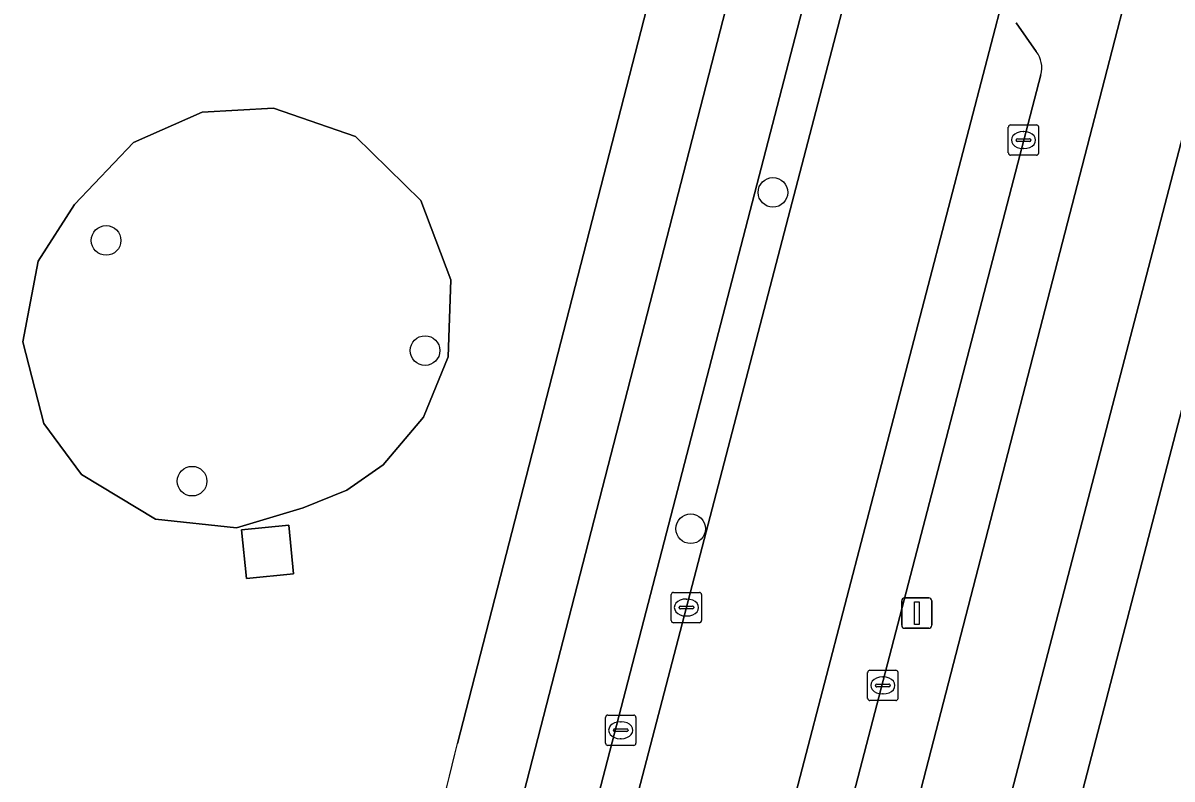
# Model space of a CAD drawing. Extents: x 161258 to 161838, y 380833 to 381727.
# Drawn here: x 161586.43 to 161624.35, y 381049.56 to 381074.5 of the extents above; entities that cross this region are included whole.
import ezdxf

# ---------------------------------------------------------------- set-up
doc = ezdxf.new("R2010")
doc.units = 0
for name, color, linetype in [('IMGEO_Berm_open', 7, 'Continuous'), ('IMGEO_Boom', 7, 'Continuous'), ('IMGEO_Erf', 7, 'Continuous'), ('IMGEO_Fietspad_gesloten', 7, 'Continuous'), ('IMGEO_Groenvoorziening', 7, 'Continuous'), ('IMGEO_Kolk', 7, 'Continuous'), ('IMGEO_Lichtmast', 7, 'Continuous'), ('IMGEO_Parkeervlak_open', 7, 'Continuous'), ('IMGEO_Rijbaan_lokaal_open', 7, 'Continuous'), ('IMGEO_Rioolput', 7, 'Continuous'), ('IMGEO_Terreindeel_open', 7, 'Continuous'), ('IMGEO_Voetpad_open', 7, 'Continuous')]:
    doc.layers.add(name, color=color, linetype=linetype)

msp = doc.modelspace()

# ---------------------------------------------------------------- linework, layer by layer
at = {"layer": 'IMGEO_Berm_open'}
for points in [[(161614.449, 381083.832), (161613.032, 381078.37), (161604.747, 381046.45)], [(161607.125, 381033.397), (161607.611, 381033.263), (161607.595, 381033.224), (161611.518, 381032.045), (161614.192, 381041.977), (161622.285, 381073.268), (161623.675, 381078.64)], [(161601.058, 381035.616), (161598.241, 381028.745), (161599.101, 381028.389), (161599.503, 381028.136), (161605.221, 381043.341), (161614.04, 381077.154)], [(161619.206, 381074.503), (161619.868, 381073.557)], [(161620.014, 381072.796), (161613.225, 381046.677)]]:
    msp.add_lwpolyline(points, dxfattribs=at)
msp.add_arc((161619.209, 381073.036), 0.84, 343.409, 38.3118, dxfattribs=at)
at = {"layer": 'IMGEO_Boom'}
for centre in [(161611.178, 381068.914), (161589.172, 381067.327), (161599.696, 381063.693), (161592.009, 381059.384), (161608.462, 381057.815)]:
    msp.add_circle(centre, 0.489, dxfattribs=at)
at = {"layer": 'IMGEO_Erf'}
msp.add_lwpolyline([(161626.757, 381069.781), (161616.62, 381030.824), (161615.408, 381026.168), (161614.162, 381021.378)], dxfattribs=at)
at = {"layer": 'IMGEO_Fietspad_gesloten'}
for points in [[(161604.747, 381046.45), (161613.032, 381078.37), (161614.449, 381083.832)], [(161611.645, 381082.809), (161611.1, 381080.696), (161602.41, 381046.962)], [(161630.283, 381077.643), (161623.675, 381078.64), (161622.285, 381073.268), (161614.192, 381041.977), (161611.518, 381032.045)], [(161614.41, 381031.306), (161624.834, 381071.281), (161625.531, 381073.954)]]:
    msp.add_lwpolyline(points, dxfattribs=at)
at = {"layer": 'IMGEO_Groenvoorziening'}
msp.add_lwpolyline([(161600.767, 381050.73), (161607.387, 381076.457), (161602.733, 381077.349)], dxfattribs=at)
for points in [[(161593.47, 381057.848), (161595.678, 381058.505), (161597.11, 381059.083), (161598.314, 381059.92), (161599.642, 381061.494), (161600.455, 381063.485), (161600.55, 381066.026), (161599.561, 381068.642), (161597.397, 381070.758), (161594.695, 381071.696), (161592.337, 381071.564), (161590.075, 381070.562), (161588.132, 381068.513), (161586.925, 381066.648), (161586.428, 381063.985), (161587.119, 381061.287), (161588.364, 381059.602), (161590.796, 381058.132)], [(161593.47, 381057.848), (161590.796, 381058.132), (161588.364, 381059.602), (161587.119, 381061.287), (161586.428, 381063.985), (161586.925, 381066.648), (161588.132, 381068.513), (161590.075, 381070.562), (161592.337, 381071.564), (161594.695, 381071.696), (161597.397, 381070.758), (161599.561, 381068.642), (161600.55, 381066.026), (161600.455, 381063.485), (161599.642, 381061.494), (161598.314, 381059.92), (161597.11, 381059.083), (161595.678, 381058.505)], [(161593.801, 381056.17), (161593.64, 381057.777), (161595.198, 381057.933), (161595.359, 381056.325)]]:
    msp.add_lwpolyline(points, close=True, dxfattribs=at)
msp.add_arc((161516.082, 381070.784), 87.027, 338.89956, 346.6773, dxfattribs=at)
at = {"layer": 'IMGEO_Kolk'}
for p, q in [((161618.945, 381070.214), (161618.945, 381071.066)), ((161619.02, 381071.14), (161619.872, 381071.14)), ((161619.433, 381070.92), (161619.458, 381070.92)), ((161619.946, 381071.066), (161619.946, 381070.214)), ((161619.204, 381070.634), (161619.204, 381070.646)), ((161619.642, 381070.597), (161619.244, 381070.597)), ((161619.247, 381070.683), (161619.645, 381070.683)), ((161619.688, 381070.646), (161619.688, 381070.634)), ((161619.872, 381070.14), (161619.02, 381070.14)), ((161619.456, 381070.36), (161619.431, 381070.36)), ((161607.898, 381055.715), (161608.75, 381055.715)), ((161607.823, 381054.789), (161607.823, 381055.641)), ((161608.311, 381055.495), (161608.336, 381055.495)), ((161608.824, 381055.641), (161608.824, 381054.789)), ((161608.082, 381055.209), (161608.082, 381055.221)), ((161608.52, 381055.172), (161608.122, 381055.172)), ((161608.125, 381055.258), (161608.523, 381055.258)), ((161608.334, 381054.935), (161608.309, 381054.935)), ((161608.566, 381055.221), (161608.566, 381055.209)), ((161608.75, 381054.715), (161607.898, 381054.715)), ((161614.303, 381052.218), (161614.303, 381053.07)), ((161614.378, 381053.144), (161615.23, 381053.144)), ((161615.304, 381053.07), (161615.304, 381052.218)), ((161614.562, 381052.638), (161614.562, 381052.65)), ((161614.605, 381052.687), (161615.003, 381052.687)), ((161614.791, 381052.924), (161614.816, 381052.924)), ((161615.046, 381052.65), (161615.046, 381052.638)), ((161615, 381052.601), (161614.602, 381052.601)), ((161614.814, 381052.364), (161614.789, 381052.364)), ((161615.23, 381052.144), (161614.378, 381052.144))]:
    msp.add_line(p, q, dxfattribs=at)
for points in [[(161618.945, 381070.214), (161618.945, 381071.066)], [(161619.02, 381071.14), (161619.872, 381071.14)], [(161619.946, 381071.066), (161619.946, 381070.214)], [(161619.872, 381070.14), (161619.02, 381070.14)], [(161607.898, 381055.715), (161608.75, 381055.715)], [(161607.823, 381054.789), (161607.823, 381055.641)], [(161608.824, 381055.641), (161608.824, 381054.789)], [(161608.75, 381054.715), (161607.898, 381054.715)], [(161614.303, 381052.218), (161614.303, 381053.07)], [(161614.378, 381053.144), (161615.23, 381053.144)], [(161615.304, 381053.07), (161615.304, 381052.218)], [(161615.23, 381052.144), (161614.378, 381052.144)]]:
    msp.add_lwpolyline(points, dxfattribs=at)
for centre, radius, start, end in [((161619.022, 381071.064), 0.0765, 91.552, 178.448), ((161619.022, 381071.064), 0.0765, 91.552, 178.448), ((161619.87, 381071.064), 0.0765, 1.552, 88.448), ((161619.87, 381071.064), 0.0765, 1.552, 88.448), ((161619.244, 381070.643), 0.0403, 85.8775, 175.7526), ((161619.241, 381070.633), 0.0366, 178.938, 274.7102), ((161619.645, 381070.64), 0.043, 264.8664, 352.4533), ((161619.649, 381070.645), 0.0386, 1.7309, 96.639), ((161619.022, 381070.216), 0.0765, 181.552, 268.448), ((161619.022, 381070.216), 0.0765, 181.552, 268.448), ((161619.87, 381070.216), 0.0765, 271.552, 358.448), ((161619.87, 381070.216), 0.0765, 271.552, 358.448), ((161607.9, 381055.639), 0.0765, 91.552, 178.448), ((161607.9, 381055.639), 0.0765, 91.552, 178.448), ((161608.748, 381055.639), 0.0765, 1.552, 88.448), ((161608.748, 381055.639), 0.0765, 1.552, 88.448), ((161608.122, 381055.218), 0.0403, 85.8775, 175.7526), ((161608.119, 381055.208), 0.0366, 178.938, 274.7102), ((161608.523, 381055.215), 0.043, 264.8664, 352.4533), ((161608.527, 381055.22), 0.0386, 1.7309, 96.639), ((161607.9, 381054.791), 0.0765, 181.552, 268.448), ((161607.9, 381054.791), 0.0765, 181.552, 268.448), ((161608.748, 381054.791), 0.0765, 271.552, 358.448), ((161608.748, 381054.791), 0.0765, 271.552, 358.448), ((161614.38, 381053.068), 0.0765, 91.552, 178.448), ((161614.38, 381053.068), 0.0765, 91.552, 178.448), ((161615.228, 381053.068), 0.0765, 1.552, 88.448), ((161615.228, 381053.068), 0.0765, 1.552, 88.448), ((161614.602, 381052.647), 0.0403, 85.8775, 175.7526), ((161614.599, 381052.637), 0.0366, 178.938, 274.7102), ((161615.003, 381052.644), 0.043, 264.8664, 352.4533), ((161615.007, 381052.649), 0.0386, 1.7309, 96.639), ((161614.38, 381052.22), 0.0765, 181.552, 268.448), ((161614.38, 381052.22), 0.0765, 181.552, 268.448), ((161615.228, 381052.22), 0.0765, 271.552, 358.448), ((161615.228, 381052.22), 0.0765, 271.552, 358.448)]:
    msp.add_arc(centre, radius, start, end, dxfattribs=at)
for centre, major_axis, ratio, start_param, end_param in [((161619.432, 381070.64), (-0.387, 0.002), 0.722429, 4.712389, 7.853982), ((161619.457, 381070.64), (-0.39, 0.002), 0.717154, 1.570796, 4.712389), ((161608.31, 381055.215), (-0.387, 0.002), 0.722429, 4.712389, 7.853982), ((161608.335, 381055.215), (-0.39, 0.002), 0.717154, 1.570796, 4.712389), ((161614.79, 381052.644), (-0.387, 0.002), 0.722429, 4.712389, 7.853982), ((161614.815, 381052.644), (-0.39, 0.002), 0.717154, 1.570796, 4.712389)]:
    msp.add_ellipse(centre, major_axis=major_axis, ratio=ratio, start_param=start_param, end_param=end_param, dxfattribs=at)
at = {"layer": 'IMGEO_Lichtmast'}
for p, q in [((161615.428, 381054.631), (161615.428, 381055.431)), ((161615.428, 381055.431), (161615.428, 381054.631)), ((161615.528, 381055.531), (161616.318, 381055.531)), ((161616.318, 381055.531), (161615.528, 381055.531)), ((161616.418, 381055.431), (161616.418, 381054.631)), ((161616.418, 381054.631), (161616.418, 381055.431)), ((161616.318, 381054.531), (161615.528, 381054.531)), ((161615.528, 381054.531), (161616.318, 381054.531))]:
    msp.add_line(p, q, dxfattribs=at)
msp.add_lwpolyline([(161615.848, 381055.406), (161615.998, 381055.406), (161615.998, 381054.656), (161615.848, 381054.656), (161615.848, 381055.406)], dxfattribs=at)
for centre, start, end in [((161615.528, 381055.431), 90, 180), ((161615.528, 381055.431), 90, 180), ((161616.318, 381055.431), 0, 90), ((161616.318, 381055.431), 360, 90), ((161615.528, 381054.631), 180, 270), ((161615.528, 381054.631), 180, 270), ((161616.318, 381054.631), 270, 0), ((161616.318, 381054.631), 270, 0)]:
    msp.add_arc(centre, 0.1, start, end, dxfattribs=at)
at = {"layer": 'IMGEO_Parkeervlak_open'}
for points in [[(161618.915, 381075.896), (161610.867, 381044.998)], [(161619.868, 381073.557), (161619.206, 381074.503)], [(161613.225, 381046.677), (161620.014, 381072.796)]]:
    msp.add_lwpolyline(points, dxfattribs=at)
msp.add_arc((161619.209, 381073.036), 0.84, 343.409, 38.3118, dxfattribs=at)
at = {"layer": 'IMGEO_Rijbaan_lokaal_open'}
for points in [[(161618.915, 381075.896), (161614.04, 381077.154), (161605.221, 381043.341), (161599.503, 381028.136)], [(161610.867, 381044.998), (161618.915, 381075.896)]]:
    msp.add_lwpolyline(points, dxfattribs=at)
at = {"layer": 'IMGEO_Rioolput'}
for p, q in [((161605.655, 381050.738), (161605.655, 381051.59)), ((161605.73, 381051.664), (161606.582, 381051.664)), ((161606.656, 381051.59), (161606.656, 381050.738)), ((161605.914, 381051.158), (161605.914, 381051.17)), ((161606.352, 381051.121), (161605.954, 381051.121)), ((161605.957, 381051.207), (161606.355, 381051.207)), ((161606.143, 381051.444), (161606.168, 381051.444)), ((161606.398, 381051.17), (161606.398, 381051.158)), ((161606.166, 381050.884), (161606.141, 381050.884)), ((161606.582, 381050.664), (161605.73, 381050.664))]:
    msp.add_line(p, q, dxfattribs=at)
for points in [[(161605.655, 381050.738), (161605.655, 381051.59)], [(161605.73, 381051.664), (161606.582, 381051.664)], [(161606.656, 381051.59), (161606.656, 381050.738)], [(161606.582, 381050.664), (161605.73, 381050.664)]]:
    msp.add_lwpolyline(points, dxfattribs=at)
for centre, radius, start, end in [((161605.732, 381051.588), 0.0765, 91.552, 178.448), ((161605.732, 381051.588), 0.0765, 91.552, 178.448), ((161606.58, 381051.588), 0.0765, 1.552, 88.448), ((161606.58, 381051.588), 0.0765, 1.552, 88.448), ((161605.954, 381051.167), 0.0403, 85.8775, 175.7526), ((161605.951, 381051.157), 0.0366, 178.938, 274.7102), ((161606.355, 381051.164), 0.043, 264.8664, 352.4533), ((161606.359, 381051.169), 0.0386, 1.7309, 96.639), ((161605.732, 381050.74), 0.0765, 181.552, 268.448), ((161605.732, 381050.74), 0.0765, 181.552, 268.448), ((161606.58, 381050.74), 0.0765, 271.552, 358.448), ((161606.58, 381050.74), 0.0765, 271.552, 358.448)]:
    msp.add_arc(centre, radius, start, end, dxfattribs=at)
for centre, major_axis, ratio, start_param, end_param in [((161606.142, 381051.164), (-0.387, 0.002), 0.722429, 4.712389, 7.853982), ((161606.167, 381051.164), (-0.39, 0.002), 0.717154, 1.570796, 4.712389)]:
    msp.add_ellipse(centre, major_axis=major_axis, ratio=ratio, start_param=start_param, end_param=end_param, dxfattribs=at)
at = {"layer": 'IMGEO_Terreindeel_open'}
msp.add_lwpolyline([(161595.359, 381056.325), (161595.198, 381057.933), (161593.64, 381057.777), (161593.801, 381056.17)], close=True, dxfattribs=at)
at = {"layer": 'IMGEO_Voetpad_open'}
for points in [[(161609.029, 381083.154), (161608.053, 381079.044), (161607.387, 381076.457), (161600.767, 381050.73)], [(161602.41, 381046.962), (161611.1, 381080.696), (161611.645, 381082.809)]]:
    msp.add_lwpolyline(points, dxfattribs=at)
msp.add_lwpolyline([(161626.757, 381069.781), (161624.834, 381071.281), (161614.41, 381031.306), (161616.62, 381030.824)], close=True, dxfattribs=at)
msp.add_arc((161516.082, 381070.784), 87.027, 338.89956, 346.6773, dxfattribs=at)

doc.saveas('drawing.dxf')
